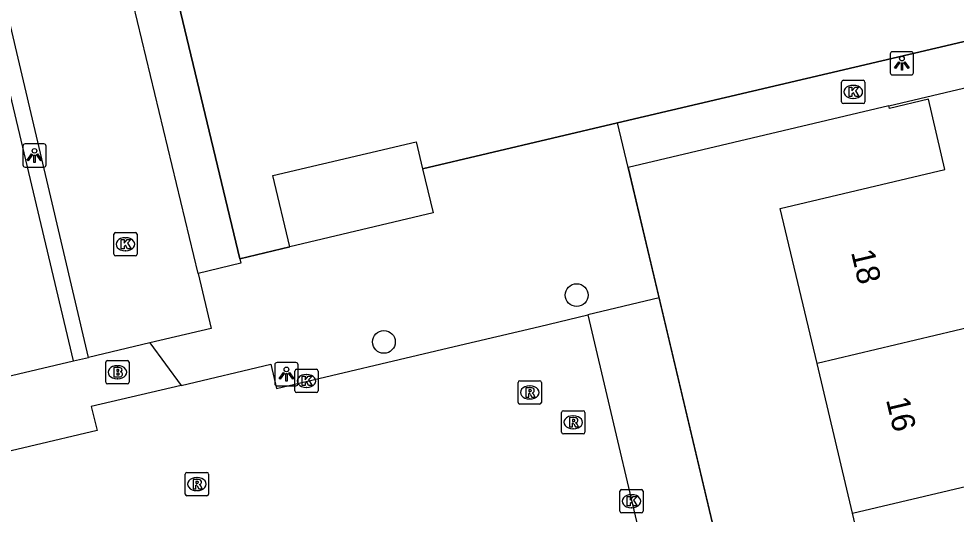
# Model space of a CAD drawing. Extents: x 157663 to 158496, y 379212 to 380934.
# Drawn here: x 158252.57 to 158292.83, y 380781.82 to 380803.12 of the extents above; entities that cross this region are included whole.
import ezdxf

# ---------------------------------------------------------------- set-up
doc = ezdxf.new("R2010")
doc.units = 0
for name, color, linetype in [('IMGEO_Boom', 7, 'Continuous'), ('IMGEO_Brandkraan', 7, 'Continuous'), ('IMGEO_Hek', 7, 'Continuous'), ('IMGEO_Kolk', 7, 'Continuous'), ('IMGEO_Lichtpunt', 7, 'Continuous'), ('IMGEO_Pand', 7, 'Continuous'), ('IMGEO_Pand_nummerreeks', 7, 'Continuous'), ('IMGEO_Parkeervlak_open', 7, 'Continuous'), ('IMGEO_Rijbaan_lokaal_open', 7, 'Continuous'), ('IMGEO_Rioolput', 7, 'Continuous'), ('IMGEO_Voetpad_open', 7, 'Continuous')]:
    doc.layers.add(name, color=color, linetype=linetype)

msp = doc.modelspace()

# ---------------------------------------------------------------- linework, layer by layer
at = {"layer": 'IMGEO_Boom'}
for centre in [(158276.529, 380791.241), (158268.25, 380789.228)]:
    msp.add_circle(centre, 0.489, dxfattribs=at)
at = {"layer": 'IMGEO_Brandkraan'}
for p, q in [((158256.379, 380788.425), (158257.231, 380788.425)), ((158256.304, 380787.499), (158256.304, 380788.351)), ((158256.792, 380788.205), (158256.817, 380788.205)), ((158257.305, 380788.351), (158257.305, 380787.499)), ((158256.815, 380787.645), (158256.79, 380787.645)), ((158257.231, 380787.425), (158256.379, 380787.425))]:
    msp.add_line(p, q, dxfattribs=at)
for points in [[(158256.379, 380788.425), (158257.231, 380788.425)], [(158256.304, 380787.499), (158256.304, 380788.351)], [(158256.652, 380788.125), (158256.652, 380787.725), (158256.865, 380787.725)], [(158256.883, 380788.125), (158256.652, 380788.125)], [(158256.831, 380788.044), (158256.777, 380788.044), (158256.777, 380787.968)], [(158257.305, 380788.351), (158257.305, 380787.499)], [(158256.777, 380787.968), (158256.83, 380787.968)], [(158256.839, 380787.892), (158256.777, 380787.892), (158256.777, 380787.811)], [(158256.777, 380787.811), (158256.839, 380787.811)], [(158257.231, 380787.425), (158256.379, 380787.425)]]:
    msp.add_lwpolyline(points, dxfattribs=at)
for centre, radius, start, end in [((158256.381, 380788.349), 0.0765, 91.552, 178.448), ((158256.381, 380788.349), 0.0765, 91.552, 178.448), ((158257.229, 380788.349), 0.0765, 1.552, 88.448), ((158257.229, 380788.349), 0.0765, 1.552, 88.448), ((158256.832, 380788.006), 0.0379, 267.8285, 90.9355), ((158256.887, 380787.98), 0.145, 59.4692, 91.5367), ((158256.912, 380788.027), 0.0922, 285.5137, 58.1501), ((158256.84, 380787.851), 0.0404, 269.8759, 90.5077), ((158256.871, 380787.976), 0.251, 268.6676, 293.5347), ((158256.917, 380787.835), 0.105, 301.3115, 78.989), ((158256.381, 380787.501), 0.0765, 181.552, 268.448), ((158256.381, 380787.501), 0.0765, 181.552, 268.448), ((158257.229, 380787.501), 0.0765, 271.552, 358.448), ((158257.229, 380787.501), 0.0765, 271.552, 358.448)]:
    msp.add_arc(centre, radius, start, end, dxfattribs=at)
for centre, major_axis, ratio, start_param, end_param in [((158256.791, 380787.925), (-0.387, 0.002), 0.722429, 4.712389, 7.853982), ((158256.816, 380787.925), (-0.39, 0.002), 0.717154, 1.570796, 4.712389)]:
    msp.add_ellipse(centre, major_axis=major_axis, ratio=ratio, start_param=start_param, end_param=end_param, dxfattribs=at)
at = {"layer": 'IMGEO_Hek'}
for points in [[(158323.379, 380831.566), (158329, 380808.131), (158314.304, 380804.661), (158313.745, 380806.99), (158278.284, 380798.647)], [(158262.059, 380792.802), (158258.829, 380806.3)], [(158289.939, 380799.382), (158278.739, 380796.726)], [(158278.284, 380798.647), (158269.909, 380796.676)], [(158278.739, 380796.726), (158288.473, 380755.581)], [(158264.211, 380793.312), (158262.059, 380792.802)]]:
    msp.add_lwpolyline(points, dxfattribs=at)
at = {"layer": 'IMGEO_Kolk'}
for p, q in [((158287.909, 380799.551), (158287.909, 380800.403)), ((158287.984, 380800.477), (158288.836, 380800.477)), ((158288.397, 380800.257), (158288.422, 380800.257)), ((158288.91, 380800.403), (158288.91, 380799.551)), ((158288.42, 380799.697), (158288.395, 380799.697)), ((158288.836, 380799.477), (158287.984, 380799.477)), ((158256.648, 380793.003), (158256.648, 380793.855)), ((158256.723, 380793.929), (158257.575, 380793.929)), ((158257.136, 380793.709), (158257.161, 380793.709)), ((158257.649, 380793.855), (158257.649, 380793.003)), ((158257.575, 380792.929), (158256.723, 380792.929)), ((158257.159, 380793.149), (158257.134, 380793.149)), ((158264.499, 380788.05), (158265.351, 380788.05)), ((158264.424, 380787.124), (158264.424, 380787.976)), ((158264.912, 380787.83), (158264.937, 380787.83)), ((158265.425, 380787.976), (158265.425, 380787.124)), ((158264.935, 380787.27), (158264.91, 380787.27)), ((158265.351, 380787.05), (158264.499, 380787.05)), ((158278.383, 380781.953), (158278.383, 380782.805)), ((158278.458, 380782.879), (158279.31, 380782.879)), ((158279.384, 380782.805), (158279.384, 380781.953)), ((158278.871, 380782.659), (158278.896, 380782.659)), ((158278.894, 380782.099), (158278.869, 380782.099)), ((158279.31, 380781.879), (158278.458, 380781.879))]:
    msp.add_line(p, q, dxfattribs=at)
for points in [[(158287.909, 380799.551), (158287.909, 380800.403)], [(158287.984, 380800.477), (158288.836, 380800.477)], [(158288.23, 380800.177), (158288.353, 380800.177), (158288.353, 380800.026), (158288.483, 380800.177), (158288.647, 380800.177), (158288.501, 380800.026), (158288.654, 380799.777), (158288.502, 380799.777), (158288.417, 380799.941), (158288.353, 380799.874), (158288.353, 380799.777), (158288.23, 380799.777), (158288.23, 380800.177)], [(158288.91, 380800.403), (158288.91, 380799.551)], [(158288.836, 380799.477), (158287.984, 380799.477)], [(158256.648, 380793.003), (158256.648, 380793.855)], [(158256.723, 380793.929), (158257.575, 380793.929)], [(158257.649, 380793.855), (158257.649, 380793.003)], [(158256.969, 380793.629), (158257.092, 380793.629), (158257.092, 380793.478), (158257.222, 380793.629), (158257.386, 380793.629), (158257.24, 380793.478), (158257.393, 380793.229), (158257.241, 380793.229), (158257.156, 380793.393), (158257.092, 380793.326), (158257.092, 380793.229), (158256.969, 380793.229), (158256.969, 380793.629)], [(158257.575, 380792.929), (158256.723, 380792.929)], [(158264.499, 380788.05), (158265.351, 380788.05)], [(158264.424, 380787.124), (158264.424, 380787.976)], [(158264.745, 380787.75), (158264.868, 380787.75), (158264.868, 380787.599), (158264.998, 380787.75), (158265.162, 380787.75), (158265.016, 380787.599), (158265.169, 380787.35), (158265.017, 380787.35), (158264.932, 380787.514), (158264.868, 380787.447), (158264.868, 380787.35), (158264.745, 380787.35), (158264.745, 380787.75)], [(158265.425, 380787.976), (158265.425, 380787.124)], [(158265.351, 380787.05), (158264.499, 380787.05)], [(158278.383, 380781.953), (158278.383, 380782.805)], [(158278.458, 380782.879), (158279.31, 380782.879)], [(158279.384, 380782.805), (158279.384, 380781.953)], [(158278.704, 380782.579), (158278.827, 380782.579), (158278.827, 380782.428), (158278.957, 380782.579), (158279.121, 380782.579), (158278.975, 380782.428), (158279.128, 380782.179), (158278.976, 380782.179), (158278.891, 380782.343), (158278.827, 380782.276), (158278.827, 380782.179), (158278.704, 380782.179), (158278.704, 380782.579)], [(158279.31, 380781.879), (158278.458, 380781.879)]]:
    msp.add_lwpolyline(points, dxfattribs=at)
for centre, start, end in [((158287.986, 380800.401), 91.552, 178.448), ((158287.986, 380800.401), 91.552, 178.448), ((158288.834, 380800.401), 1.552, 88.448), ((158288.834, 380800.401), 1.552, 88.448), ((158287.986, 380799.553), 181.552, 268.448), ((158287.986, 380799.553), 181.552, 268.448), ((158288.834, 380799.553), 271.552, 358.448), ((158288.834, 380799.553), 271.552, 358.448), ((158256.725, 380793.853), 91.552, 178.448), ((158256.725, 380793.853), 91.552, 178.448), ((158257.573, 380793.853), 1.552, 88.448), ((158257.573, 380793.853), 1.552, 88.448), ((158256.725, 380793.005), 181.552, 268.448), ((158256.725, 380793.005), 181.552, 268.448), ((158257.573, 380793.005), 271.552, 358.448), ((158257.573, 380793.005), 271.552, 358.448), ((158264.501, 380787.974), 91.552, 178.448), ((158264.501, 380787.974), 91.552, 178.448), ((158265.349, 380787.974), 1.552, 88.448), ((158265.349, 380787.974), 1.552, 88.448), ((158264.501, 380787.126), 181.552, 268.448), ((158264.501, 380787.126), 181.552, 268.448), ((158265.349, 380787.126), 271.552, 358.448), ((158265.349, 380787.126), 271.552, 358.448), ((158278.46, 380782.803), 91.552, 178.448), ((158278.46, 380782.803), 91.552, 178.448), ((158279.308, 380782.803), 1.552, 88.448), ((158279.308, 380782.803), 1.552, 88.448), ((158278.46, 380781.955), 181.552, 268.448), ((158278.46, 380781.955), 181.552, 268.448), ((158279.308, 380781.955), 271.552, 358.448), ((158279.308, 380781.955), 271.552, 358.448)]:
    msp.add_arc(centre, 0.0765, start, end, dxfattribs=at)
for centre, major_axis, ratio, start_param, end_param in [((158288.396, 380799.977), (-0.387, 0.002), 0.722429, 4.712389, 7.853982), ((158288.421, 380799.977), (-0.39, 0.002), 0.717154, 1.570796, 4.712389), ((158257.135, 380793.429), (-0.387, 0.002), 0.722429, 4.712389, 7.853982), ((158257.16, 380793.429), (-0.39, 0.002), 0.717154, 1.570796, 4.712389), ((158264.911, 380787.55), (-0.387, 0.002), 0.722429, 4.712389, 7.853982), ((158264.936, 380787.55), (-0.39, 0.002), 0.717154, 1.570796, 4.712389), ((158278.87, 380782.379), (-0.387, 0.002), 0.722429, 4.712389, 7.853982), ((158278.895, 380782.379), (-0.39, 0.002), 0.717154, 1.570796, 4.712389)]:
    msp.add_ellipse(centre, major_axis=major_axis, ratio=ratio, start_param=start_param, end_param=end_param, dxfattribs=at)
at = {"layer": 'IMGEO_Lichtpunt'}
for p, q in [((158290.9, 380801.706), (158290.092, 380801.706)), ((158290.9, 380801.706), (158290.092, 380801.706)), ((158289.998, 380801.611), (158289.998, 380800.804)), ((158289.998, 380801.611), (158289.998, 380800.804)), ((158290.994, 380800.804), (158290.994, 380801.611)), ((158290.994, 380800.804), (158290.994, 380801.611)), ((158290.092, 380800.71), (158290.9, 380800.71)), ((158290.092, 380800.71), (158290.9, 380800.71)), ((158253.644, 380797.74), (158252.836, 380797.74)), ((158253.644, 380797.74), (158252.836, 380797.74)), ((158252.742, 380797.645), (158252.742, 380796.838)), ((158252.742, 380797.645), (158252.742, 380796.838)), ((158253.738, 380796.838), (158253.738, 380797.645)), ((158253.738, 380796.838), (158253.738, 380797.645)), ((158252.836, 380796.744), (158253.644, 380796.744)), ((158252.836, 380796.744), (158253.644, 380796.744)), ((158263.564, 380788.248), (158263.564, 380787.441)), ((158263.564, 380788.248), (158263.564, 380787.441)), ((158264.466, 380788.343), (158263.658, 380788.343)), ((158264.466, 380788.343), (158263.658, 380788.343)), ((158264.56, 380787.441), (158264.56, 380788.248)), ((158264.56, 380787.441), (158264.56, 380788.248)), ((158263.658, 380787.347), (158264.466, 380787.347)), ((158263.658, 380787.347), (158264.466, 380787.347))]:
    msp.add_line(p, q, dxfattribs=at)
for points in [[(158290.372, 380801.275), (158290.411, 380801.247), (158290.223, 380800.985), (158290.185, 380801.012), (158290.372, 380801.275)], [(158290.474, 380801.227), (158290.521, 380801.227), (158290.521, 380800.905), (158290.474, 380800.905), (158290.474, 380801.227)], [(158290.584, 380801.247), (158290.622, 380801.274), (158290.809, 380801.012), (158290.77, 380800.984), (158290.584, 380801.247)], [(158253.116, 380797.309), (158253.155, 380797.281), (158252.967, 380797.019), (158252.929, 380797.046), (158253.116, 380797.309)], [(158253.218, 380797.261), (158253.265, 380797.261), (158253.265, 380796.939), (158253.218, 380796.939), (158253.218, 380797.261)], [(158253.328, 380797.281), (158253.366, 380797.308), (158253.553, 380797.046), (158253.514, 380797.018), (158253.328, 380797.281)], [(158263.938, 380787.912), (158263.977, 380787.884), (158263.789, 380787.622), (158263.751, 380787.649), (158263.938, 380787.912)], [(158264.04, 380787.864), (158264.087, 380787.864), (158264.087, 380787.542), (158264.04, 380787.542), (158264.04, 380787.864)], [(158264.15, 380787.884), (158264.188, 380787.911), (158264.375, 380787.649), (158264.336, 380787.621), (158264.15, 380787.884)]]:
    msp.add_lwpolyline(points, dxfattribs=at)
for centre in [(158290.497, 380801.409), (158253.241, 380797.443), (158264.063, 380788.046)]:
    msp.add_circle(centre, 0.0994, dxfattribs=at)
for centre, start, end in [((158290.092, 380801.611), 90, 180), ((158290.092, 380801.611), 90, 180), ((158290.9, 380801.611), 0, 90), ((158290.9, 380801.611), 0, 90), ((158290.092, 380800.804), 180, 270), ((158290.092, 380800.804), 180, 270), ((158290.9, 380800.804), 270, 0), ((158290.9, 380800.804), 270, 360), ((158252.836, 380797.645), 90, 180), ((158252.836, 380797.645), 90, 180), ((158253.644, 380797.645), 0, 90), ((158253.644, 380797.645), 0, 90), ((158252.836, 380796.838), 180, 270), ((158252.836, 380796.838), 180, 270), ((158253.644, 380796.838), 270, 0), ((158253.644, 380796.838), 270, 360), ((158263.658, 380788.248), 90, 180), ((158263.658, 380788.248), 90, 180), ((158264.466, 380788.248), 0, 90), ((158264.466, 380788.248), 0, 90), ((158263.658, 380787.441), 180, 270), ((158263.658, 380787.441), 180, 270), ((158264.466, 380787.441), 270, 0), ((158264.466, 380787.441), 270, 360)]:
    msp.add_arc(centre, 0.0946, start, end, dxfattribs=at)
at = {"layer": 'IMGEO_Pand'}
for points in [[(158289.939, 380799.382), (158298.77, 380801.471)], [(158286.851, 380788.305), (158285.273, 380794.966), (158292.347, 380796.642), (158291.633, 380799.659), (158289.967, 380799.265), (158289.939, 380799.382)], [(158264.211, 380793.312), (158263.483, 380796.377), (158269.634, 380797.837), (158269.909, 380796.676)], [(158269.909, 380796.676), (158270.361, 380794.772), (158264.211, 380793.312)], [(158296.144, 380790.505), (158286.851, 380788.305)], [(158288.376, 380781.865), (158286.851, 380788.305)], [(158288.376, 380781.865), (158297.65, 380784.058)], [(158297.615, 380774.594), (158296.899, 380777.616), (158296.331, 380777.482), (158289.781, 380775.931), (158288.376, 380781.865)]]:
    msp.add_lwpolyline(points, dxfattribs=at)
at = {"layer": 'IMGEO_Parkeervlak_open'}
msp.add_lwpolyline([(158258.829, 380806.3), (158262.059, 380792.802)], dxfattribs=at)
at = {"layer": 'IMGEO_Rijbaan_lokaal_open'}
for points in [[(158255.555, 380788.565), (158245.826, 380829.995), (158244.724, 380830.856)], [(158260.269, 380792.168), (158253.764, 380819.277)], [(158260.269, 380792.168), (158260.834, 380789.811), (158258.195, 380789.188)], [(158259.536, 380787.359), (158263.394, 380788.266), (158263.643, 380787.23), (158271.262, 380789.038), (158274.929, 380789.894), (158277.001, 380790.391)], [(158277.001, 380790.391), (158280.032, 380777.559)], [(158258.195, 380789.188), (158255.555, 380788.565)], [(158259.536, 380787.359), (158255.678, 380786.452), (158255.935, 380785.414), (158223.948, 380777.852), (158220.271, 380776.983), (158195.501, 380771.154), (158191.823, 380770.281), (158179.865, 380767.493)]]:
    msp.add_lwpolyline(points, dxfattribs=at)
at = {"layer": 'IMGEO_Rioolput'}
for p, q in [((158274.011, 380786.63), (158274.011, 380787.482)), ((158274.086, 380787.556), (158274.938, 380787.556)), ((158274.499, 380787.336), (158274.524, 380787.336)), ((158275.012, 380787.482), (158275.012, 380786.63)), ((158274.938, 380786.556), (158274.086, 380786.556)), ((158274.522, 380786.776), (158274.497, 380786.776)), ((158275.882, 380785.346), (158275.882, 380786.198)), ((158275.957, 380786.272), (158276.809, 380786.272)), ((158276.37, 380786.052), (158276.395, 380786.052)), ((158276.883, 380786.198), (158276.883, 380785.346)), ((158276.809, 380785.272), (158275.957, 380785.272)), ((158276.393, 380785.492), (158276.368, 380785.492)), ((158259.79, 380783.615), (158260.642, 380783.615)), ((158259.715, 380782.689), (158259.715, 380783.541)), ((158260.203, 380783.395), (158260.228, 380783.395)), ((158260.716, 380783.541), (158260.716, 380782.689)), ((158260.226, 380782.835), (158260.201, 380782.835)), ((158260.642, 380782.615), (158259.79, 380782.615))]:
    msp.add_line(p, q, dxfattribs=at)
for points in [[(158274.011, 380786.63), (158274.011, 380787.482)], [(158274.086, 380787.556), (158274.938, 380787.556)], [(158274.6, 380787.254), (158274.348, 380787.256), (158274.348, 380786.856)], [(158275.012, 380787.482), (158275.012, 380786.63)], [(158274.348, 380786.856), (158274.472, 380786.856), (158274.472, 380787.018), (158274.483, 380787.018)], [(158274.526, 380787.175), (158274.472, 380787.175), (158274.472, 380787.094)], [(158274.472, 380787.094), (158274.524, 380787.094)], [(158274.53, 380786.989), (158274.601, 380786.856), (158274.741, 380786.856), (158274.676, 380786.982)], [(158274.938, 380786.556), (158274.086, 380786.556)], [(158275.882, 380785.346), (158275.882, 380786.198)], [(158275.957, 380786.272), (158276.809, 380786.272)], [(158276.883, 380786.198), (158276.883, 380785.346)], [(158276.471, 380785.97), (158276.219, 380785.972), (158276.219, 380785.572)], [(158276.219, 380785.572), (158276.343, 380785.572), (158276.343, 380785.734), (158276.354, 380785.734)], [(158276.397, 380785.891), (158276.343, 380785.891), (158276.343, 380785.81)], [(158276.343, 380785.81), (158276.395, 380785.81)], [(158276.401, 380785.705), (158276.472, 380785.572), (158276.612, 380785.572), (158276.547, 380785.698)], [(158276.809, 380785.272), (158275.957, 380785.272)], [(158259.79, 380783.615), (158260.642, 380783.615)], [(158259.715, 380782.689), (158259.715, 380783.541)], [(158260.304, 380783.313), (158260.052, 380783.315), (158260.052, 380782.915)], [(158260.23, 380783.234), (158260.176, 380783.234), (158260.176, 380783.153)], [(158260.716, 380783.541), (158260.716, 380782.689)], [(158260.052, 380782.915), (158260.176, 380782.915), (158260.176, 380783.077), (158260.187, 380783.077)], [(158260.176, 380783.153), (158260.228, 380783.153)], [(158260.234, 380783.048), (158260.305, 380782.915), (158260.445, 380782.915), (158260.38, 380783.041)], [(158260.642, 380782.615), (158259.79, 380782.615)]]:
    msp.add_lwpolyline(points, dxfattribs=at)
for centre, radius, start, end in [((158274.088, 380787.48), 0.0765, 91.552, 178.448), ((158274.088, 380787.48), 0.0765, 91.552, 178.448), ((158274.599, 380787.144), 0.109, 350.3612, 89.416), ((158274.936, 380787.48), 0.0765, 1.552, 88.448), ((158274.936, 380787.48), 0.0765, 1.552, 88.448), ((158274.482, 380786.965), 0.0533, 26.0293, 88.6989), ((158274.508, 380787.283), 0.19, 274.7715, 282.9687), ((158274.532, 380787.079), 0.0964, 77.0061, 93.1865), ((158274.546, 380787.136), 0.0378, 276.6634, 79.6772), ((158274.597, 380787.144), 0.112, 277.5842, 350.9817), ((158274.581, 380786.929), 0.108, 29.5134, 73.7905), ((158274.088, 380786.632), 0.0765, 181.552, 268.448), ((158274.088, 380786.632), 0.0765, 181.552, 268.448), ((158274.936, 380786.632), 0.0765, 271.552, 358.448), ((158274.936, 380786.632), 0.0765, 271.552, 358.448), ((158275.959, 380786.196), 0.0765, 91.552, 178.448), ((158275.959, 380786.196), 0.0765, 91.552, 178.448), ((158276.807, 380786.196), 0.0765, 1.552, 88.448), ((158276.807, 380786.196), 0.0765, 1.552, 88.448), ((158276.353, 380785.681), 0.0533, 26.0293, 88.6989), ((158276.379, 380785.999), 0.19, 274.7715, 282.9687), ((158276.403, 380785.795), 0.0964, 77.0061, 93.1865), ((158276.417, 380785.852), 0.0378, 276.6634, 79.6772), ((158276.47, 380785.86), 0.109, 350.3612, 89.416), ((158276.468, 380785.86), 0.112, 277.5842, 350.9817), ((158276.452, 380785.645), 0.108, 29.5134, 73.7905), ((158275.959, 380785.348), 0.0765, 181.552, 268.448), ((158275.959, 380785.348), 0.0765, 181.552, 268.448), ((158276.807, 380785.348), 0.0765, 271.552, 358.448), ((158276.807, 380785.348), 0.0765, 271.552, 358.448), ((158259.792, 380783.539), 0.0765, 91.552, 178.448), ((158259.792, 380783.539), 0.0765, 91.552, 178.448), ((158260.64, 380783.539), 0.0765, 1.552, 88.448), ((158260.64, 380783.539), 0.0765, 1.552, 88.448), ((158260.236, 380783.138), 0.0964, 77.0061, 93.1865), ((158260.25, 380783.195), 0.0378, 276.6634, 79.6772), ((158260.303, 380783.203), 0.109, 350.3612, 89.416), ((158260.301, 380783.203), 0.112, 277.5842, 350.9817), ((158260.186, 380783.024), 0.0533, 26.0293, 88.6989), ((158260.212, 380783.342), 0.19, 274.7715, 282.9687), ((158260.285, 380782.988), 0.108, 29.5134, 73.7905), ((158259.792, 380782.691), 0.0765, 181.552, 268.448), ((158259.792, 380782.691), 0.0765, 181.552, 268.448), ((158260.64, 380782.691), 0.0765, 271.552, 358.448), ((158260.64, 380782.691), 0.0765, 271.552, 358.448)]:
    msp.add_arc(centre, radius, start, end, dxfattribs=at)
for centre, major_axis, ratio, start_param, end_param in [((158274.498, 380787.056), (-0.387, 0.002), 0.722429, 4.712389, 7.853982), ((158274.523, 380787.056), (-0.39, 0.002), 0.717154, 1.570796, 4.712389), ((158276.369, 380785.772), (-0.387, 0.002), 0.722429, 4.712389, 7.853982), ((158276.394, 380785.772), (-0.39, 0.002), 0.717154, 1.570796, 4.712389), ((158260.202, 380783.115), (-0.387, 0.002), 0.722429, 4.712389, 7.853982), ((158260.227, 380783.115), (-0.39, 0.002), 0.717154, 1.570796, 4.712389)]:
    msp.add_ellipse(centre, major_axis=major_axis, ratio=ratio, start_param=start_param, end_param=end_param, dxfattribs=at)
at = {"layer": 'IMGEO_Voetpad_open'}
for points in [[(158278.284, 380798.647), (158313.745, 380806.99), (158314.304, 380804.661), (158329, 380808.131), (158323.379, 380831.566), (158321.058, 380841.488)], [(158254.914, 380788.414), (158245.325, 380828.86)], [(158289.939, 380799.382), (158278.739, 380796.726)], [(158269.909, 380796.676), (158278.284, 380798.647)], [(158278.739, 380796.726), (158278.284, 380798.647)], [(158280.066, 380791.118), (158278.739, 380796.726)], [(158262.059, 380792.802), (158264.211, 380793.312)], [(158262.059, 380792.802), (158262.099, 380792.614), (158260.269, 380792.168)], [(158280.066, 380791.118), (158277.001, 380790.391)], [(158288.473, 380755.581), (158280.066, 380791.118)], [(158258.195, 380789.188), (158259.536, 380787.359)], [(158225.024, 380781.358), (158229.504, 380782.395), (158241.023, 380785.136), (158254.914, 380788.414)], [(158254.914, 380788.414), (158255.555, 380788.565)]]:
    msp.add_lwpolyline(points, dxfattribs=at)

# ---------------------------------------------------------------- texts
at = {"layer": 'IMGEO_Pand_nummerreeks'}
for s, p in [('18', (158288.307, 380793.088)), ('16', (158289.81, 380786.745))]:
    msp.add_text(s, height=1, rotation=283.3237, dxfattribs=at).set_placement(p)

doc.saveas('drawing.dxf')
